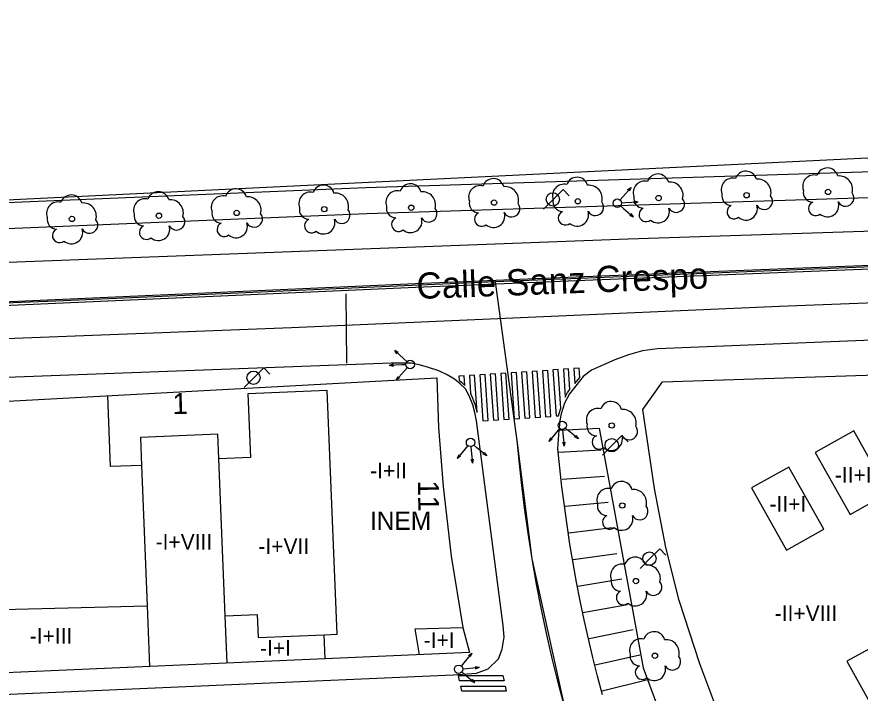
# Model space of a CAD drawing. Extents: x 282771 to 285132, y 4823109 to 4825496.
# Drawn here: x 284412.8 to 284493.3, y 4824221.5 to 4824286.1 of the extents above; entities that cross this region are included whole.
import ezdxf

# ---------------------------------------------------------------- set-up
doc = ezdxf.new("R2010")
doc.units = 0
for name, color, linetype in [('ACERA-BORDILLO', 7, 'Continuous'), ('APARCAMIENTO', 7, 'Continuous'), ('ARBOL', 7, 'Continuous'), ('CALLE-EJE', 7, 'Continuous'), ('CALLE-TEXTO', 7, 'Continuous'), ('EDIFICIO', 7, 'Continuous'), ('FAROLA', 7, 'Continuous'), ('INTERIOR-EDIFICIO', 7, 'Continuous'), ('MEDIANERA', 7, 'Continuous'), ('NUM-LOCAL', 7, 'Continuous'), ('NUM-PORTAL', 7, 'Continuous'), ('PARQUE-JARDIN-AREA', 7, 'Continuous'), ('PASO-PEATONES', 7, 'Continuous'), ('SEMAFORO', 7, 'Continuous'), ('SENAL-VIARIA', 7, 'Continuous'), ('TXT-ALTURA-EDIFICIO', 7, 'Continuous'), ('TXT-EDIFICIOS', 7, 'Continuous'), ('ZONA-VERDE', 7, 'Continuous')]:
    doc.layers.add(name, color=color, linetype=linetype)

msp = doc.modelspace()

# ---------------------------------------------------------------- linework, layer by layer
at = {"layer": 'ACERA-BORDILLO'}
for points in [[(284542.075, 4824270.385), (284446.225, 4824267.322), (284355.275, 4824263.532), (284352.136, 4824263.432), (284312.746, 4824262.162), (284288.826, 4824261.332), (284273.166, 4824260.272), (284211.617, 4824254.812), (284179.067, 4824252.272), (284149.258, 4824249.552)], [(284546.524, 4824257.342), (284473.984, 4824254.412), (284472.534, 4824254.232), (284471.214, 4824253.852), (284469.904, 4824253.372), (284468.804, 4824252.892), (284467.664, 4824252.372), (284466.864, 4824251.752), (284466.174, 4824250.882), (284465.554, 4824250.122), (284465.104, 4824249.222), (284464.764, 4824248.192), (284464.604, 4824247.392), (284464.574, 4824246.632), (284468.389, 4824246.839)], [(284306.3, 4824216.805), (284454.46, 4824223.268), (284456.677, 4824223.41), (284457.808, 4824223.842), (284458.793, 4824224.784), (284459.143, 4824225.71), (284459.321, 4824226.867), (284459.233, 4824227.976), (284456.68, 4824247.539), (284456.535, 4824248.312), (284456.341, 4824249.066), (284455.997, 4824249.929), (284455.63, 4824250.575), (284455.113, 4824251.071), (284454.574, 4824251.524), (284453.885, 4824251.934), (284453.088, 4824252.322), (284452.01, 4824252.667), (284451.213, 4824252.882), (284450.437, 4824253.033), (284448.557, 4824253.04), (284313.43, 4824248.005)], [(284468.389, 4824246.839), (284472.613, 4824223.937), (284480.688, 4824202.094), (284485.345, 4824193.088), (284481.014, 4824190.623), (284492.134, 4824173.311), (284496.444, 4824175.883)]]:
    msp.add_lwpolyline(points, dxfattribs=at)
at = {"layer": 'APARCAMIENTO'}
for points in [[(284468.604, 4824244.732), (284464.504, 4824244.492)], [(284464.874, 4824241.943), (284468.914, 4824242.242)], [(284465.164, 4824239.373), (284469.274, 4824239.773)], [(284465.504, 4824236.822), (284469.654, 4824237.322)], [(284465.934, 4824234.283), (284470.084, 4824234.863)], [(284466.374, 4824231.743), (284470.564, 4824232.423)], [(284466.854, 4824229.213), (284471.094, 4824229.993)], [(284467.434, 4824226.713), (284471.664, 4824227.583)], [(284468.014, 4824224.213), (284472.284, 4824225.173)], [(284468.684, 4824221.723), (284472.934, 4824222.793)]]:
    msp.add_lwpolyline(points, dxfattribs=at)
at = {"layer": 'ARBOL'}
for centre in [(284474.084, 4824268.822), (284482.484, 4824269.092), (284490.264, 4824269.402), (284458.364, 4824268.382), (284466.364, 4824268.512), (284426.365, 4824267.132), (284433.785, 4824267.402), (284442.145, 4824267.762), (284450.455, 4824267.892), (284418.055, 4824266.822), (284469.604, 4824247.082), (284470.604, 4824239.442), (284471.914, 4824232.213), (284473.724, 4824225.083)]:
    msp.add_circle(centre, 0.255, dxfattribs=at)
for centre, radius, start, end in [((284490.194, 4824270.662), 1.038, 15.64228, 161.38435), ((284458.294, 4824269.642), 1.038, 15.64228, 161.38435), ((284466.294, 4824269.772), 1.038, 15.64228, 161.38435), ((284474.014, 4824270.082), 1.038, 15.64228, 161.38435), ((284481.154, 4824269.622), 1.097, 75.4318, 200.55608), ((284482.414, 4824270.352), 1.038, 15.64228, 161.38435), ((284483.544, 4824269.352), 1.272, 345.03273, 95.79925), ((284488.934, 4824269.932), 1.097, 75.4318, 200.55608), ((284491.324, 4824269.662), 1.272, 345.03273, 95.79925), ((284442.075, 4824269.022), 1.038, 15.64228, 161.38435), ((284450.385, 4824269.152), 1.038, 15.64228, 161.38435), ((284457.034, 4824268.912), 1.097, 75.4318, 200.55608), ((284459.424, 4824268.642), 1.272, 345.03273, 95.79925), ((284465.034, 4824269.042), 1.097, 75.4318, 200.55608), ((284467.424, 4824268.772), 1.272, 345.03273, 95.79925), ((284472.754, 4824269.352), 1.097, 75.4318, 200.55608), ((284475.144, 4824269.082), 1.272, 345.03273, 95.79925), ((284417.985, 4824268.082), 1.038, 15.64228, 161.38435), ((284426.295, 4824268.392), 1.038, 15.64228, 161.38435), ((284432.455, 4824267.932), 1.097, 75.4318, 200.55608), ((284433.715, 4824268.662), 1.038, 15.64228, 161.38435), ((284440.815, 4824268.292), 1.097, 75.4318, 200.55608), ((284443.205, 4824268.022), 1.272, 345.03273, 95.79925), ((284449.125, 4824268.422), 1.097, 75.4318, 200.55608), ((284451.514, 4824268.152), 1.272, 345.03273, 95.79925), ((284481.044, 4824269.052), 0.935, 168.59898, 268.13236), ((284484.154, 4824268.522), 0.797, 208.96246, 38.99103), ((284488.824, 4824269.362), 0.935, 168.59898, 268.13236), ((284491.934, 4824268.832), 0.797, 208.96246, 38.99103), ((284416.725, 4824267.352), 1.097, 75.4318, 200.55608), ((284419.115, 4824267.082), 1.272, 345.03273, 95.79925), ((284425.035, 4824267.662), 1.097, 75.4318, 200.55608), ((284427.425, 4824267.392), 1.272, 345.03273, 95.79925), ((284434.845, 4824267.662), 1.272, 345.03273, 95.79925), ((284456.924, 4824268.342), 0.935, 168.59898, 268.13236), ((284460.034, 4824267.812), 0.797, 208.96246, 38.99103), ((284464.924, 4824268.472), 0.935, 168.59898, 268.13236), ((284468.034, 4824267.942), 0.797, 208.96246, 38.99103), ((284472.644, 4824268.782), 0.935, 168.59898, 268.13236), ((284475.754, 4824268.252), 0.797, 208.96246, 38.99103), ((284489.064, 4824267.812), 0.672, 113.73672, 309.4725), ((284490.204, 4824268.112), 1.086, 228.95447, 17.92796), ((284432.345, 4824267.362), 0.935, 168.59898, 268.13236), ((284440.705, 4824267.722), 0.935, 168.59898, 268.13236), ((284443.815, 4824267.192), 0.797, 208.96246, 38.99103), ((284449.015, 4824267.852), 0.935, 168.59898, 268.13236), ((284452.124, 4824267.322), 0.797, 208.96246, 38.99103), ((284457.164, 4824266.792), 0.672, 113.73672, 309.4725), ((284458.304, 4824267.092), 1.086, 228.95447, 17.92796), ((284465.164, 4824266.922), 0.672, 113.73672, 309.4725), ((284466.304, 4824267.222), 1.086, 228.95447, 17.92796), ((284472.884, 4824267.232), 0.672, 113.73672, 309.4725), ((284474.024, 4824267.532), 1.086, 228.95447, 17.92796), ((284481.284, 4824267.502), 0.672, 113.73672, 309.4725), ((284482.424, 4824267.802), 1.086, 228.95447, 17.92796), ((284416.615, 4824266.782), 0.935, 168.59898, 268.13236), ((284419.725, 4824266.252), 0.797, 208.96246, 38.99103), ((284424.925, 4824267.092), 0.935, 168.59898, 268.13236), ((284428.035, 4824266.562), 0.797, 208.96246, 38.99103), ((284435.455, 4824266.832), 0.797, 208.96246, 38.99103), ((284440.945, 4824266.172), 0.672, 113.73672, 309.4725), ((284442.085, 4824266.472), 1.086, 228.95447, 17.92796), ((284449.255, 4824266.302), 0.672, 113.73672, 309.4725), ((284450.395, 4824266.602), 1.086, 228.95447, 17.92796), ((284416.855, 4824265.232), 0.672, 113.73672, 309.4725), ((284417.995, 4824265.532), 1.086, 228.95447, 17.92796), ((284425.165, 4824265.542), 0.672, 113.73672, 309.4725), ((284426.305, 4824265.842), 1.086, 228.95447, 17.92796), ((284432.585, 4824265.812), 0.672, 113.73672, 309.4725), ((284433.725, 4824266.112), 1.086, 228.95447, 17.92796), ((284469.534, 4824248.342), 1.038, 15.64228, 161.38435), ((284468.274, 4824247.612), 1.097, 75.4318, 200.55608), ((284470.664, 4824247.342), 1.272, 345.03273, 95.79925), ((284468.164, 4824247.042), 0.935, 168.59898, 268.13236), ((284471.274, 4824246.512), 0.797, 208.96246, 38.99103), ((284468.404, 4824245.492), 0.672, 113.73672, 309.4725), ((284469.544, 4824245.792), 1.086, 228.95447, 17.92796), ((284470.534, 4824240.702), 1.038, 15.64228, 161.38435), ((284469.274, 4824239.972), 1.097, 75.4318, 200.55608), ((284471.664, 4824239.702), 1.272, 345.03273, 95.79925), ((284469.164, 4824239.402), 0.935, 168.59898, 268.13236), ((284472.274, 4824238.873), 0.797, 208.96246, 38.99103), ((284469.404, 4824237.853), 0.672, 113.73672, 309.4725), ((284470.544, 4824238.153), 1.086, 228.95447, 17.92796), ((284471.844, 4824233.473), 1.038, 15.64228, 161.38435), ((284470.584, 4824232.743), 1.097, 75.4318, 200.55608), ((284472.974, 4824232.473), 1.272, 345.03273, 95.79925), ((284470.474, 4824232.173), 0.935, 168.59898, 268.13236), ((284473.584, 4824231.643), 0.797, 208.96246, 38.99103), ((284470.714, 4824230.623), 0.672, 113.73672, 309.4725), ((284471.854, 4824230.923), 1.086, 228.95447, 17.92796), ((284473.654, 4824226.343), 1.038, 15.64228, 161.38435), ((284472.394, 4824225.613), 1.097, 75.4318, 200.55608), ((284474.784, 4824225.343), 1.272, 345.03273, 95.79925), ((284472.284, 4824225.043), 0.935, 168.59898, 268.13236), ((284475.394, 4824224.513), 0.797, 208.96246, 38.99103), ((284472.524, 4824223.493), 0.672, 113.73672, 309.4725), ((284473.664, 4824223.793), 1.086, 228.95447, 17.92796)]:
    msp.add_arc(centre, radius, start, end, dxfattribs=at)
at = {"layer": 'CALLE-EJE'}
for points in [[(284608.711, 4824286.137), (284605.802, 4824283.103), (284598.32, 4824274.971), (284593.314, 4824271.137), (284585.621, 4824267.292), (284578.923, 4824265.224), (284570.099, 4824264.952), (284539.401, 4824263.955), (284531.28, 4824263.714), (284458.501, 4824260.827)], [(284458.501, 4824260.827), (284416.511, 4824258.969), (284390.391, 4824257.946)], [(284465.175, 4824219.878), (284462.004, 4824234.351), (284460.587, 4824245.644), (284458.501, 4824260.827)]]:
    msp.add_lwpolyline(points, dxfattribs=at)
at = {"layer": 'EDIFICIO'}
for points in [[(284485.144, 4824206.893), (284482.154, 4824213.733), (284480.514, 4824217.673), (284478.014, 4824224.293), (284476.054, 4824230.363), (284474.774, 4824235.413), (284473.684, 4824241.062), (284472.574, 4824248.622), (284474.454, 4824251.242), (284501.653, 4824252.161), (284502.352, 4824252.123), (284503.07, 4824251.952), (284503.768, 4824251.639), (284504.405, 4824251.189), (284504.942, 4824250.624), (284505.353, 4824249.978), (284505.625, 4824249.292), (284505.763, 4824248.606)], [(284396.685, 4824248.572), (284452.894, 4824251.642), (284453.054, 4824246.902), (284453.494, 4824241.252), (284454.264, 4824234.583), (284455.384, 4824227.773), (284456.004, 4824225.393), (284397.905, 4824222.853), (284396.685, 4824248.572)]]:
    msp.add_lwpolyline(points, dxfattribs=at)
at = {"layer": 'FAROLA'}
for p, q in [((284464.958, 4824269.625), (284464.018, 4824268.695)), ((284465.548, 4824269.035), (284464.958, 4824269.625)), ((284464.018, 4824268.695), (284463.088, 4824267.755)), ((284436.373, 4824252.58), (284435.433, 4824251.65)), ((284436.963, 4824251.99), (284436.373, 4824252.58)), ((284435.433, 4824251.65), (284434.503, 4824250.71)), ((284470.577, 4824246.127), (284469.637, 4824245.197)), ((284471.167, 4824245.537), (284470.577, 4824246.127)), ((284469.637, 4824245.197), (284468.707, 4824244.257)), ((284474.184, 4824235.293), (284473.244, 4824234.363)), ((284474.774, 4824234.703), (284474.184, 4824235.293)), ((284473.244, 4824234.363), (284472.314, 4824233.423))]:
    msp.add_line(p, q, dxfattribs=at)
for centre in [(284463.978, 4824268.695), (284435.393, 4824251.65), (284469.597, 4824245.197), (284473.204, 4824234.363)]:
    msp.add_circle(centre, 0.637, dxfattribs=at)
at = {"layer": 'INTERIOR-EDIFICIO'}
for points in [[(284489.044, 4824244.512), (284492.374, 4824238.573), (284496.044, 4824240.643), (284492.714, 4824246.572), (284489.044, 4824244.512)], [(284482.954, 4824241.112), (284486.284, 4824235.183), (284489.844, 4824237.173), (284486.514, 4824243.112), (284482.954, 4824241.112)], [(284499.384, 4824220.143), (284502.724, 4824222.023), (284501.27, 4824224.595), (284500.428, 4824224.116), (284498.194, 4824227.903), (284492.054, 4824224.563), (284494.24, 4824220.6), (284489.962, 4824218.169), (284491.384, 4824215.653), (284499.384, 4824220.143)]]:
    msp.add_lwpolyline(points, dxfattribs=at)
at = {"layer": 'MEDIANERA'}
for points in [[(284424.695, 4824243.262), (284421.725, 4824243.152), (284421.485, 4824249.922)], [(284442.145, 4824227.093), (284443.395, 4824227.153), (284442.425, 4824250.422), (284434.855, 4824250.102), (284435.105, 4824244.012), (284432.075, 4824243.892)], [(284432.075, 4824243.892), (284431.985, 4824246.262), (284424.595, 4824245.952), (284424.695, 4824243.262)], [(284424.695, 4824243.262), (284425.235, 4824229.863)], [(284432.685, 4824228.893), (284432.075, 4824243.892)], [(284406.325, 4824229.363), (284425.235, 4824229.863)], [(284425.235, 4824229.863), (284425.475, 4824224.063)], [(284432.685, 4824228.893), (284435.735, 4824229.013), (284435.835, 4824226.833), (284442.145, 4824227.093)], [(284432.875, 4824224.383), (284432.685, 4824228.893)], [(284451.235, 4824225.183), (284450.825, 4824227.663), (284455.384, 4824227.773)], [(284442.245, 4824224.793), (284442.145, 4824227.093)]]:
    msp.add_lwpolyline(points, dxfattribs=at)
at = {"layer": 'PARQUE-JARDIN-AREA'}
msp.add_lwpolyline([(284524.721, 4824274.128), (284380.49, 4824267.085), (284370.142, 4824266.654), (284366.332, 4824266.918), (284352.042, 4824266.353), (284312.648, 4824265.083), (284301.867, 4824264.709), (284291.994, 4824262.794), (284273.061, 4824261.619), (284211.505, 4824256.158), (284178.953, 4824253.618), (284149.13, 4824250.897)], dxfattribs=at)
at = {"layer": 'PASO-PEATONES'}
for p, q in [((284459.496, 4824252.087), (284458.997, 4824252.054)), ((284459.792, 4824247.69), (284459.496, 4824252.087)), ((284460.494, 4824252.155), (284459.995, 4824252.121)), ((284459.995, 4824252.121), (284460.291, 4824247.724)), ((284460.79, 4824247.757), (284460.494, 4824252.155)), ((284461.492, 4824252.222), (284460.993, 4824252.188)), ((284460.993, 4824252.188), (284461.289, 4824247.791)), ((284461.788, 4824247.825), (284461.492, 4824252.222)), ((284462.489, 4824252.289), (284461.99, 4824252.255)), ((284461.99, 4824252.255), (284462.287, 4824247.858)), ((284462.786, 4824247.892), (284462.489, 4824252.289)), ((284463.487, 4824252.356), (284462.988, 4824252.323)), ((284462.988, 4824252.323), (284463.285, 4824247.925)), ((284463.783, 4824247.959), (284463.487, 4824252.356)), ((284464.485, 4824252.424), (284463.986, 4824252.39)), ((284463.986, 4824252.39), (284464.282, 4824247.993)), ((284464.733, 4824248.736), (284464.485, 4824252.424)), ((284465.482, 4824252.491), (284464.984, 4824252.457)), ((284464.984, 4824252.457), (284465.164, 4824249.788)), ((284465.616, 4824250.514), (284465.482, 4824252.491)), ((284466.48, 4824252.558), (284465.981, 4824252.524)), ((284465.981, 4824252.524), (284466.079, 4824251.083)), ((284466.54, 4824251.666), (284466.48, 4824252.558)), ((284455.505, 4824251.818), (284455.006, 4824251.785)), ((284455.006, 4824251.785), (284455.032, 4824251.401)), ((284455.566, 4824250.914), (284455.505, 4824251.818)), ((284456.503, 4824251.886), (284456.004, 4824251.852)), ((284456.004, 4824251.852), (284456.121, 4824250.115)), ((284456.741, 4824248.356), (284456.503, 4824251.886)), ((284457.501, 4824251.953), (284457.002, 4824251.919)), ((284457.002, 4824251.919), (284457.298, 4824247.522)), ((284457.797, 4824247.556), (284457.501, 4824251.953)), ((284458.498, 4824252.02), (284457.999, 4824251.986)), ((284457.999, 4824251.986), (284458.296, 4824247.589)), ((284458.795, 4824247.623), (284458.498, 4824252.02)), ((284458.997, 4824252.054), (284459.294, 4824247.656)), ((284466.079, 4824251.083), (284466.54, 4824251.666)), ((284465.385, 4824250.232), (284465.616, 4824250.514)), ((284456.121, 4824250.115), (284456.177, 4824250.015)), ((284465.164, 4824249.788), (284465.385, 4824250.232)), ((284464.524, 4824248.009), (284464.571, 4824248.244)), ((284464.571, 4824248.244), (284464.733, 4824248.736)), ((284457.298, 4824247.522), (284457.797, 4824247.556)), ((284458.296, 4824247.589), (284458.795, 4824247.623)), ((284459.294, 4824247.656), (284459.792, 4824247.69)), ((284460.291, 4824247.724), (284460.79, 4824247.757)), ((284461.289, 4824247.791), (284461.788, 4824247.825)), ((284462.287, 4824247.858), (284462.786, 4824247.892)), ((284463.285, 4824247.925), (284463.783, 4824247.959)), ((284464.282, 4824247.993), (284464.524, 4824248.009))]:
    msp.add_line(p, q, dxfattribs=at)
for points in [[(284455.032, 4824251.401), (284455.247, 4824251.22), (284455.566, 4824250.914)], [(284456.177, 4824250.015), (284456.532, 4824249.129), (284456.731, 4824248.355)], [(284456.731, 4824248.355), (284456.741, 4824248.356)]]:
    msp.add_lwpolyline(points, dxfattribs=at)
for points in [[(284455.071, 4824222.685), (284454.965, 4824223.185), (284459.214, 4824223.185), (284459.32, 4824222.685)], [(284455.282, 4824221.685), (284455.177, 4824222.185), (284459.426, 4824222.185), (284459.531, 4824221.685)]]:
    msp.add_lwpolyline(points, close=True, dxfattribs=at)
at = {"layer": 'SEMAFORO'}
for p, q in [((284471.444, 4824269.844), (284470.658, 4824268.937)), ((284471.119, 4824269.622), (284471.444, 4824269.844)), ((284471.444, 4824269.844), (284471.27, 4824269.491)), ((284470.658, 4824268.937), (284470.396, 4824268.635)), ((284470.529, 4824268.361), (284470.924, 4824268.389)), ((284470.924, 4824268.389), (284472.123, 4824268.475)), ((284471.734, 4824268.561), (284472.123, 4824268.475)), ((284471.75, 4824268.335), (284472.123, 4824268.475)), ((284470.437, 4824268.07), (284470.739, 4824267.809)), ((284470.739, 4824267.809), (284471.646, 4824267.023)), ((284471.293, 4824267.196), (284471.646, 4824267.023)), ((284471.424, 4824267.347), (284471.646, 4824267.023)), ((284449.762, 4824253.45), (284448.874, 4824254.257)), ((284449.088, 4824253.927), (284448.874, 4824254.257)), ((284449.222, 4824254.075), (284448.874, 4824254.257)), ((284448.739, 4824252.947), (284448.363, 4824252.816)), ((284449.959, 4824252.893), (284449.563, 4824252.874)), ((284450.058, 4824253.181), (284449.762, 4824253.45)), ((284449.563, 4824252.874), (284448.363, 4824252.816)), ((284448.75, 4824252.721), (284448.363, 4824252.816)), ((284449.01, 4824251.431), (284449.817, 4824252.32)), ((284449.817, 4824252.32), (284450.086, 4824252.616)), ((284449.01, 4824251.431), (284449.192, 4824251.78)), ((284449.34, 4824251.646), (284449.01, 4824251.431)), ((284464.362, 4824246.481), (284463.598, 4824245.556)), ((284464.617, 4824246.79), (284464.362, 4824246.481)), ((284464.91, 4824246.704), (284464.947, 4824246.31)), ((284465.489, 4824246.589), (284465.18, 4824246.843)), ((284466.414, 4824245.825), (284465.489, 4824246.589)), ((284463.763, 4824245.913), (284463.598, 4824245.556)), ((284463.917, 4824245.786), (284463.598, 4824245.556)), ((284464.947, 4824246.31), (284465.061, 4824245.113)), ((284466.414, 4824245.825), (284466.057, 4824245.989)), ((284466.185, 4824246.144), (284466.414, 4824245.825)), ((284455.607, 4824244.854), (284454.843, 4824243.929)), ((284455.862, 4824245.163), (284455.607, 4824244.854)), ((284456.154, 4824245.077), (284456.192, 4824244.683)), ((284456.734, 4824244.962), (284456.425, 4824245.216)), ((284457.659, 4824244.197), (284456.734, 4824244.962)), ((284464.912, 4824245.483), (284465.061, 4824245.113)), ((284465.138, 4824245.504), (284465.061, 4824245.113)), ((284455.008, 4824244.286), (284454.843, 4824243.929)), ((284455.162, 4824244.158), (284454.843, 4824243.929)), ((284456.192, 4824244.683), (284456.306, 4824243.486)), ((284457.659, 4824244.197), (284457.302, 4824244.362)), ((284457.43, 4824244.517), (284457.659, 4824244.197)), ((284456.157, 4824243.855), (284456.306, 4824243.486)), ((284456.382, 4824243.877), (284456.306, 4824243.486)), ((284456.254, 4824225.33), (284455.486, 4824224.408)), ((284455.934, 4824225.102), (284456.254, 4824225.33)), ((284456.254, 4824225.33), (284456.088, 4824224.974)), ((284455.486, 4824224.408), (284455.23, 4824224.1)), ((284455.763, 4824223.865), (284456.96, 4824223.975)), ((284456.57, 4824224.052), (284456.96, 4824223.975)), ((284456.59, 4824223.827), (284456.96, 4824223.975)), ((284455.282, 4824223.537), (284455.589, 4824223.281)), ((284455.369, 4824223.829), (284455.763, 4824223.865)), ((284455.589, 4824223.281), (284456.512, 4824222.513)), ((284456.156, 4824222.68), (284456.512, 4824222.513)), ((284456.284, 4824222.833), (284456.512, 4824222.513))]:
    msp.add_line(p, q, dxfattribs=at)
for centre in [(284470.134, 4824268.332), (284450.355, 4824252.912), (284464.872, 4824247.098), (284456.117, 4824245.471), (284454.974, 4824223.793)]:
    msp.add_circle(centre, 0.4, dxfattribs=at)
at = {"layer": 'SENAL-VIARIA'}
for points in [[(284296.841, 4824258.264), (284314.585, 4824259.024), (284471.186, 4824264.93), (284530.815, 4824266.863)], [(284131.96, 4824240.756), (284134.869, 4824241.15), (284137.776, 4824241.559), (284137.787, 4824241.56), (284142.461, 4824242.059), (284145.297, 4824242.345), (284149.52, 4824242.741), (284153.913, 4824243.207), (284158.858, 4824243.64), (284254.45, 4824252.04), (284279.236, 4824253.53), (284294.611, 4824254.394), (284314.991, 4824255.331), (284412.156, 4824258.933), (284450.874, 4824260.661), (284465.419, 4824261.274), (284490.259, 4824262.246), (284531.264, 4824263.877)], [(284132.007, 4824240.409), (284134.916, 4824240.803), (284137.825, 4824241.212), (284142.498, 4824241.711), (284145.332, 4824241.997), (284149.553, 4824242.392), (284153.95, 4824242.859), (284158.888, 4824243.292), (284254.481, 4824251.691), (284279.257, 4824253.18), (284294.629, 4824254.045), (284315.005, 4824254.981), (284412.17, 4824258.583), (284450.889, 4824260.312), (284465.433, 4824260.924), (284490.273, 4824261.896), (284531.278, 4824263.527)], [(284294.654, 4824250.791), (284314.645, 4824251.74), (284395.176, 4824254.748), (284439.024, 4824256.44), (284463.073, 4824257.485), (284485.609, 4824258.493), (284530.5, 4824260.205)], [(284444.306, 4824253.052), (284444.234, 4824259.679)], [(284468.709, 4824221.329), (284468.24, 4824223.116), (284467.793, 4824224.909), (284467.371, 4824226.707), (284466.972, 4824228.509), (284466.598, 4824230.315), (284466.247, 4824232.126), (284465.919, 4824233.939), (284465.616, 4824235.755), (284465.337, 4824237.573), (284465.081, 4824239.393), (284464.85, 4824241.215), (284464.642, 4824243.037), (284464.458, 4824244.859), (284464.574, 4824246.632)], [(284468.105, 4824210.436), (284467.319, 4824212.755), (284466.564, 4824215.118), (284465.849, 4824217.493), (284465.175, 4824219.878), (284464.542, 4824222.273), (284463.951, 4824224.676), (284463.402, 4824227.087), (284462.894, 4824229.503), (284462.429, 4824231.925), (284462.004, 4824234.351), (284461.622, 4824236.78), (284461.282, 4824239.21), (284460.983, 4824241.642), (284460.726, 4824244.073), (284460.587, 4824245.644)]]:
    msp.add_lwpolyline(points, dxfattribs=at)
at = {"layer": 'ZONA-VERDE'}
msp.add_lwpolyline([(284378.943, 4824267.021), (284446.133, 4824269.821), (284495.522, 4824271.399)], dxfattribs=at)

# ---------------------------------------------------------------- texts
at = {"layer": 'CALLE-TEXTO'}
msp.add_text('Calle Sanz Crespo', height=2.5, rotation=2.09938, dxfattribs=at).set_placement((284451.001, 4824259.173))
at = {"layer": 'NUM-LOCAL'}
msp.add_text('11', height=2, rotation=270.79569, dxfattribs=at).set_placement((284451.089, 4824241.832))
at = {"layer": 'NUM-PORTAL'}
msp.add_text('1', height=2, rotation=1.3916, dxfattribs=at).set_placement((284427.668, 4824248.162))
at = {"layer": 'TXT-ALTURA-EDIFICIO'}
for s, p in [('-I+II', (284446.531, 4824242.032)), ('-II+I', (284490.91, 4824241.612)), ('-II+I', (284484.67, 4824238.843)), ('-I+VIII', (284426.042, 4824235.223)), ('-I+VII', (284435.862, 4824234.793)), ('-II+VIII', (284485.171, 4824228.393)), ('-I+III', (284414.021, 4824226.233)), ('-I+I', (284451.651, 4824225.833)), ('-I+I', (284436.021, 4824225.073))]:
    msp.add_text(s, height=1.5, rotation=0.00004, dxfattribs=at).set_placement(p)
at = {"layer": 'TXT-EDIFICIOS'}
msp.add_text('INEM', height=1.75, rotation=0.00004, dxfattribs=at).set_placement((284446.514, 4824237.112))

doc.saveas('drawing.dxf')
